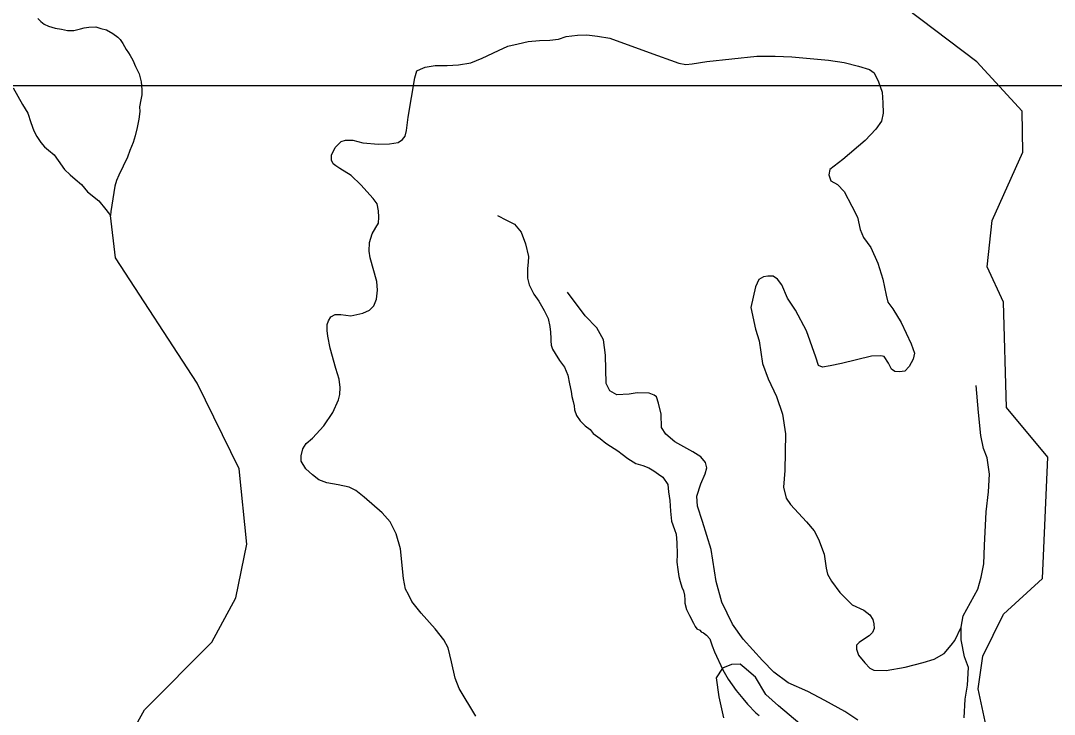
# Model space of a CAD drawing. Extents: x 1159738 to 1321356, y 736314 to 882035.
# Drawn here: x 1246635 to 1251103, y 831804 to 834804 of the extents above; entities that cross this region are included whole.
import ezdxf

# ---------------------------------------------------------------- set-up
doc = ezdxf.new("R2010")
doc.units = 0
for name, color, linetype in [('Exist Hydrographic Misc Water Feature', 7, 'Continuous'), ('Exist Hydrographic Pond Over 1500 Sq Ft', 7, 'Continuous'), ('Exist Road Non-System Type 51', 7, 'Continuous'), ('Map Preparation Inset Cut Line', 7, 'Continuous')]:
    doc.layers.add(name, color=color, linetype=linetype)

msp = doc.modelspace()

# ---------------------------------------------------------------- linework, layer by layer
at = {"layer": 'Exist Hydrographic Misc Water Feature'}
for points in [[(1251548.3, 829611.3), (1251079.4, 830204.9), (1250912.3, 830484.1), (1250874.3, 830645.7), (1250825.3, 830686.1), (1250642.3, 830709.4), (1250609.3, 830736.3), (1250620.3, 830834.5), (1250763.3, 831179.7), (1250803.3, 831773), (1250773.3, 831914.8), (1250794.2, 832055.5), (1250882.3, 832237.6), (1251052.3, 832391.7), (1251074.2, 832916.5), (1250896.2, 833130.2), (1250883.2, 833586.8), (1250812.3, 833739.2), (1250834.2, 833938.9), (1250967.2, 834235), (1250963.2, 834412.4), (1250768.2, 834626.3), (1250278.2, 834997.3)], [(1246708.2, 834813.2), (1246721.9, 834800.8), (1246735.6, 834788.5), (1246755.4, 834779.9), (1246783.1, 834771.2), (1246811, 834766.5), (1246837, 834761.8), (1246865, 834761.1), (1246893.1, 834768.4), (1246909.3, 834772), (1246929.4, 834775.4), (1246959.4, 834776.7), (1246981.3, 834770.1), (1247005.2, 834763.5), (1247032.8, 834748.7), (1247054.4, 834732.2), (1247064.1, 834721.9), (1247075.6, 834705.6), (1247091, 834679.2), (1247100.6, 834665), (1247108.3, 834652.8), (1247119.8, 834632.4), (1247131.2, 834606.1), (1247146.3, 834573.7), (1247155.4, 834539.5), (1247158.6, 834505.4), (1247158, 834483.3), (1247153.4, 834461.5), (1247148.6, 834431.6), (1247150.1, 834411.5), (1247145.3, 834377.6), (1247138.3, 834341.8), (1247129.4, 834306), (1247120.6, 834276.2), (1247105.8, 834242.6), (1247097, 834212.7), (1247058.9, 834135.7), (1247048.4, 834111.9), (1247041.8, 834088.1), (1247025, 833978.5), (1247022.4, 833960.5)], [(1246602.4, 834513.7), (1246642.5, 834440.6), (1246665.6, 834404), (1246678.6, 834363.7), (1246691.7, 834327.3), (1246705.1, 834302.9), (1246722.4, 834276.5), (1246737.9, 834258), (1246755.5, 834243.6), (1246779, 834223), (1246796.4, 834198.5), (1246823.4, 834159.8), (1246848.9, 834137.1), (1246870.5, 834118.6), (1246897.8, 834095.8), (1246923.1, 834063.2), (1246972.1, 834023.9), (1247003, 833987.1), (1247022.4, 833960.5)], [(1248916.6, 828600.3), (1248832, 828930.4), (1248675.3, 829117.3), (1248445.3, 829282.9), (1248211.3, 829238.3), (1248146.3, 829315.1), (1248126.3, 829489.5), (1247965.3, 829725.7), (1247805.3, 829663.3), (1247706.2, 829708), (1247610.3, 829854.3), (1247634.3, 830796), (1247534.2, 831129.5), (1247131.2, 831649.7), (1247134.3, 831757.9), (1247169.2, 831822.9), (1247460.2, 832115.8), (1247565.2, 832307.4), (1247612.2, 832539.4), (1247579.2, 832865.1), (1247397.2, 833236.4), (1247044.1, 833778.6), (1247022.4, 833960.5)], [(1248695.5, 833961.4), (1248735.1, 833940.3), (1248768.7, 833923.4), (1248797.8, 833888.7), (1248816.4, 833838.1), (1248829.1, 833783.8), (1248828.5, 833759.8), (1248825.8, 833731.8), (1248824.7, 833689.8), (1248832, 833661.6), (1248841.4, 833643.3), (1248853, 833621), (1248874.2, 833590.5), (1248897.1, 833549.8), (1248914.2, 833515.4), (1248921.3, 833481.1), (1248924.7, 833457.1), (1248926.1, 833429.1), (1248925.7, 833419), (1248927.3, 833401), (1248932.9, 833382.9), (1248944.4, 833364.5), (1248963.6, 833334), (1248984.9, 833305.4), (1248999.9, 833271), (1249007, 833232.8), (1249014.2, 833200.6), (1249017.6, 833178.5), (1249023.1, 833156.3), (1249026.6, 833138.2), (1249028.1, 833120.2), (1249037.4, 833095.9), (1249052.9, 833073.6), (1249074.4, 833051), (1249096, 833036.3), (1249109.6, 833018), (1249139, 832997.2), (1249164.5, 832976.6), (1249184.3, 832964.1), (1249215.7, 832943.2), (1249235.3, 832928.7), (1249258.9, 832910.1), (1249294.4, 832889.2), (1249324.1, 832880.4), (1249349.8, 832869.7), (1249371.6, 832857.2), (1249391.3, 832842.7), (1249410.8, 832830.1), (1249432.1, 832797.6), (1249435.2, 832765.5), (1249440.4, 832729.3), (1249443.1, 832683.1), (1249448, 832639.1), (1249461.1, 832602.7), (1249468.6, 832582.5), (1249471.6, 832546.3), (1249472.4, 832496.3), (1249471.5, 832462.3), (1249474.6, 832430.2), (1249479.8, 832400), (1249485.4, 832377.9), (1249492.8, 832353.7), (1249500.2, 832337.5), (1249503.8, 832319.4), (1249505.3, 832299.3)], [(1249505.3, 832299.3), (1249505, 832285.3), (1249512.2, 832257.1), (1249525.5, 832230.8), (1249542.8, 832198.3), (1249550.4, 832184.1), (1249558.1, 832173.9), (1249570, 832167.6), (1249575.7, 832161.4), (1249585.7, 832157.1), (1249599.4, 832146.8), (1249613, 832130.4), (1249624.2, 832100.1), (1249633.6, 832073.8), (1249669.6, 831996.9), (1249692.6, 831956.3), (1249727.3, 831907.3), (1249756.5, 831872.5), (1249775.8, 831848), (1249812.9, 831811), (1249826.6, 831798.7)]]:
    msp.add_lwpolyline(points, dxfattribs=at)
at = {"layer": 'Exist Hydrographic Pond Over 1500 Sq Ft'}
msp.add_lwpolyline([(1250002.4, 831763.4), (1249910.7, 831840.3), (1249856.1, 831890), (1249811.5, 831964.4), (1249761.9, 832006.6), (1249744.5, 832021.5), (1249707.3, 832019), (1249667.7, 832004.1), (1249640.4, 831961.9), (1249652.8, 831880), (1249672.6, 831788.2)], dxfattribs=at)
at = {"layer": 'Exist Road Non-System Type 51'}
for points in [[(1247977.5, 834200.1), (1247978.8, 834222.1), (1247993.9, 834255), (1248020, 834281), (1248039.2, 834286.5), (1248070.7, 834286.5), (1248113.2, 834275.6), (1248181.7, 834270.1), (1248228.3, 834271.4), (1248266.7, 834276.9), (1248284.5, 834289.3), (1248296.9, 834304.4), (1248302.3, 834329), (1248309.2, 834386.7), (1248339.1, 834556), (1248347.3, 834586.2), (1248362.4, 834594.4), (1248382.9, 834602.6), (1248426.8, 834609.5), (1248477.5, 834609.5), (1248526.9, 834612.2), (1248580.3, 834621.8), (1248629.7, 834641), (1248699.6, 834674), (1248740.7, 834693.2), (1248784.6, 834702.8), (1248828.4, 834713.7), (1248877, 834717.6), (1248922.3, 834719), (1248959.3, 834723.1), (1248992.2, 834735.4), (1249041.5, 834740.9), (1249081.3, 834742.3), (1249127.9, 834736.8), (1249181.3, 834728.6), (1249351.3, 834665.5), (1249480.2, 834620.2), (1249510.3, 834614.7), (1249537.7, 834617.5), (1249600.8, 834627.1), (1249816.2, 834650.3), (1249895.7, 834650.3), (1249968.3, 834647.6), (1250046.9, 834640.8)], [(1250046.9, 834640.8), (1250126, 834632.6), (1250194.2, 834622.7), (1250256.2, 834606.6), (1250303.3, 834592.9), (1250324.4, 834578), (1250343, 834539.6), (1250357.9, 834494.9), (1250361.6, 834447.8), (1250362.8, 834403.1), (1250355.4, 834369.6), (1250330.6, 834334.9), (1250284.7, 834285.2), (1250188, 834203.3), (1250132.2, 834159.9), (1250127.3, 834136.3), (1250137.2, 834111.5), (1250165.7, 834095.4), (1250194.2, 834064.4), (1250227.7, 834001.8), (1250252.5, 833953.4), (1250263.6, 833900), (1250278.5, 833866.5), (1250309.5, 833823.1), (1250340.5, 833754.9), (1250361.6, 833685.4), (1250375.2, 833615.9), (1250382.6, 833585.9), (1250405, 833557.3), (1250440.9, 833499), (1250484.3, 833406), (1250498, 833366.2), (1250493, 833340.2), (1250475.6, 833307.9), (1250455.8, 833288.1), (1250433.5, 833284.4), (1250413.6, 833286.8), (1250398.8, 833296.8), (1250386.4, 833322.8), (1250367.8, 833351.4), (1250352.9, 833353.8), (1250312, 833352.6), (1250183, 833321.6), (1250133.4, 833311.7), (1250100, 833305.5), (1250083.8, 833312.9), (1250071.4, 833348.9), (1250031.8, 833461.8), (1249984.6, 833551.1), (1249949.9, 833603.2), (1249925.1, 833661.5), (1249906.5, 833686.4), (1249886.7, 833698.8), (1249864.4, 833698.8), (1249845.8, 833696.3), (1249825.9, 833683.9), (1249811.1, 833652.9), (1249791.2, 833563.5), (1249811.1, 833469.2), (1249827.2, 833419.6), (1249840.8, 833321.6), (1249865.6, 833254.6), (1249901.6, 833178.9), (1249927.8, 833102.7), (1249940.2, 833017.1), (1249937.7, 832858.3), (1249931.5, 832786.3), (1249943.9, 832739.2), (1249962.5, 832711.9), (1250031.9, 832636.8), (1250064.2, 832597.1), (1250082.8, 832561.1), (1250107.6, 832496.6), (1250116.3, 832435.8), (1250122.5, 832409.7), (1250139.8, 832380), (1250175.8, 832330.3), (1250229.1, 832277), (1250279.6, 832254.1), (1250305.7, 832234.2), (1250318.1, 832214.4), (1250323, 832195.7), (1250324.3, 832174.7), (1250316.8, 832157.3), (1250301.9, 832143.6), (1250278.4, 832127.5), (1250258.5, 832115.1), (1250247.4, 832102.7), (1250247.4, 832085.3), (1250256.1, 832060.5), (1250283.3, 832027), (1250305.7, 832003.4), (1250321.8, 831994.7), (1250375.1, 831993.5), (1250458.2, 832007.2), (1250536.3, 832028.2), (1250583.4, 832041.9), (1250626.8, 832066.7), (1250656.5, 832102.7), (1250672.7, 832123.8), (1250700.7, 832181.5)], [(1248601.7, 831795.4), (1248530.5, 831916.1), (1248512.6, 831960), (1248496.2, 832031.3), (1248482.5, 832091.7), (1248463.8, 832126.5), (1248426.8, 832173.1), (1248365.1, 832241.7), (1248325.3, 832292.4), (1248310.3, 832322.6), (1248297.9, 832344.6), (1248289.7, 832391.2), (1248276, 832520.2), (1248258.1, 832584), (1248232.1, 832636.1), (1248197.8, 832675.9), (1248119.7, 832743.1), (1248082.7, 832771.9), (1248053.9, 832785.7), (1248007.3, 832796.6), (1247957.9, 832804.9), (1247923.7, 832818.6), (1247896.3, 832839.2), (1247867.5, 832865.2), (1247846.9, 832898.1), (1247847.1, 832922.1), (1247853.9, 832952.3), (1247869, 832975.6), (1247896.4, 832997.6), (1247944.4, 833051.1), (1247984.2, 833108.7), (1248008.8, 833163.6), (1248014.3, 833187.5), (1248015.7, 833217.7), (1248011.6, 833253.4), (1247996.5, 833300), (1247971.8, 833387.8), (1247962.2, 833439.9), (1247959.5, 833463.2), (1247959.5, 833489.3), (1247965, 833505.8), (1247974.6, 833523.6), (1247993.8, 833533.2), (1248018.4, 833533.2), (1248062.3, 833527.7), (1248113, 833538.7), (1248141.8, 833552.4), (1248161, 833570.2), (1248172, 833599), (1248177.4, 833638.8), (1248174.7, 833675.8), (1248145.9, 833778.7), (1248140.4, 833807.5), (1248141.8, 833844.6), (1248154.1, 833881.6), (1248170.4, 833908.7), (1248181.7, 833928.5), (1248183.1, 833954.6), (1248181.7, 833982), (1248174.9, 834012.2), (1248158.4, 834034.1), (1248105, 834093.1), (1248062.5, 834134.3), (1248014.5, 834164.4), (1247996.7, 834175.4), (1247985.7, 834185), (1247977.5, 834200.1)], [(1250253, 831778.8), (1250197.1, 831815.6), (1250110.8, 831863.6), (1250037.2, 831902), (1249952.5, 831940.4), (1249890.1, 831986.8), (1249840.6, 832036.3), (1249758.1, 832128.4), (1249711.7, 832194), (1249665.4, 832288.4), (1249641.4, 832378), (1249619, 832517.2), (1249582.2, 832637.2), (1249560.2, 832704.6), (1249557, 832747.8), (1249574.6, 832800.6), (1249593.8, 832843.8), (1249600.2, 832869.4), (1249595.4, 832893.4), (1249574.6, 832917.4), (1249539.4, 832939.8), (1249462.7, 832983), (1249422.7, 833015), (1249405.1, 833043.8), (1249403.5, 833101.4), (1249392.3, 833149.4), (1249382.7, 833176.6), (1249373.1, 833184.6), (1249350.7, 833192.6), (1249299.6, 833194.2), (1249264.4, 833187.8), (1249211.7, 833186.2), (1249181.3, 833202.2), (1249165.3, 833234.2), (1249162.1, 833357.4), (1249154.1, 833423), (1249125.3, 833475.8), (1249074.4, 833527.7), (1248997.7, 833630.1)], [(1250713.4, 831789.1), (1250716.7, 831869.5), (1250727.9, 831930.3), (1250731.1, 832007.1), (1250715.1, 832051.9), (1250700.7, 832125.5), (1250700.7, 832181.5), (1250708.7, 832229.5), (1250772.6, 832344.6), (1250787, 832397.4), (1250798.2, 832455), (1250801.4, 832533.4), (1250807.5, 832679.5), (1250818.6, 832765.9), (1250821.8, 832842.7), (1250812.3, 832913.1), (1250796.3, 832953.1), (1250785.1, 833009.1), (1250775.5, 833109.9), (1250764.3, 833226.4)]]:
    msp.add_lwpolyline(points, dxfattribs=at)
at = {"layer": 'Map Preparation Inset Cut Line'}
msp.add_lwpolyline([(1228470.6, 811005.5), (1261974.5, 811005.5), (1261974.5, 834521.3), (1228470.6, 834521.3)], close=True, dxfattribs=at)

doc.saveas('drawing.dxf')
